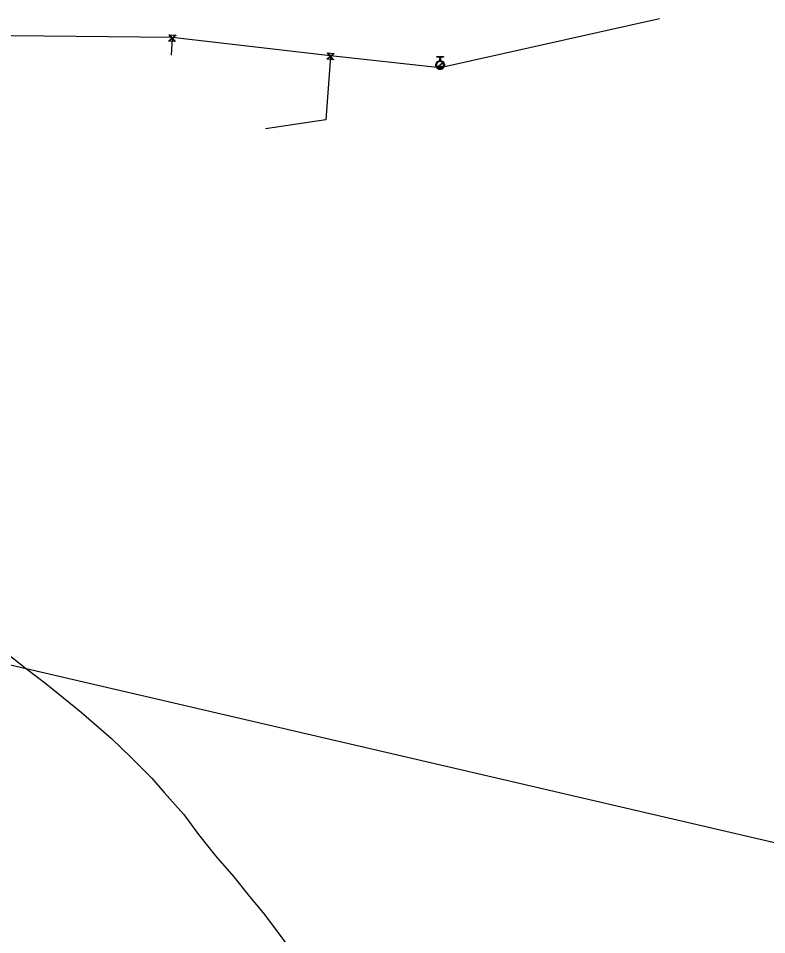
# Model space of a CAD drawing. Extents: x -643544 to -637295, y -1119190 to -1111715.
# Drawn here: x -638445.7 to -638273.2, y -1115711.1 to -1115499.7 of the extents above; entities that cross this region are included whole.
import ezdxf

# ---------------------------------------------------------------- set-up
doc = ezdxf.new("R2010")
doc.units = 0
for name, color, linetype in [('Default', 7, 'Continuous'), ('VP Hydrant', 7, 'Continuous'), ('VP Ochranné pásmo', 7, 'Continuous'), ('VP Přípojka', 7, 'Continuous'), ('VP Řad', 7, 'Continuous'), ('VP Šoupě', 7, 'Continuous')]:
    doc.layers.add(name, color=color, linetype=linetype)

msp = doc.modelspace()

# ---------------------------------------------------------------- linework, layer by layer
at = {"layer": 'Default'}
for points in [[(-638348.4, -1115509.5), (-638348.04, -1115509.53), (-638347.78, -1115509.79), (-638347.49, -1115510.09), (-638347.49, -1115510.5), (-638347.49, -1115510.92), (-638347.78, -1115511.21), (-638348.08, -1115511.5), (-638348.49, -1115511.5), (-638348.9, -1115511.5), (-638349.2, -1115511.21), (-638349.49, -1115510.92), (-638349.49, -1115510.5), (-638349.49, -1115510.09), (-638349.2, -1115509.79), (-638348.94, -1115509.53), (-638348.58, -1115509.5)], [(-638347.98, -1115509.86), (-638348.2, -1115509.69), (-638348.49, -1115509.69), (-638348.83, -1115509.69), (-638349.07, -1115509.92), (-638349.3, -1115510.16), (-638349.3, -1115510.5), (-638349.3, -1115510.79), (-638349.13, -1115511.01)], [(-638349, -1115511.14), (-638348.78, -1115511.31), (-638348.49, -1115511.31), (-638348.16, -1115511.31), (-638347.92, -1115511.07), (-638347.68, -1115510.84), (-638347.68, -1115510.5), (-638347.68, -1115510.21), (-638347.85, -1115509.99)]]:
    msp.add_open_spline(points, degree=3, dxfattribs=at)
at = {"layer": 'VP Hydrant'}
for points in [[(-638348.58, -1115509.5), (-638348.58, -1115508.68), (-638349.27, -1115508.68), (-638349.27, -1115508.5), (-638347.71, -1115508.5), (-638347.71, -1115508.68), (-638348.4, -1115508.68), (-638348.4, -1115509.5)], [(-638349.13, -1115511.01), (-638347.98, -1115509.86)], [(-638347.85, -1115509.99), (-638349, -1115511.14)]]:
    msp.add_lwpolyline(points, dxfattribs=at)
at = {"layer": 'VP Ochranné pásmo'}
msp.add_lwpolyline([(-640673.9, -1116644.49), (-640719.69, -1116499.94), (-640806.89, -1116216.93), (-640794.6, -1116211.18), (-640059.35, -1115952.48), (-639900.65, -1115940.63), (-639768.01, -1115980.92), (-639643.36, -1115951.39), (-639543.88, -1115856.01), (-639430.58, -1115724.69), (-639067.2, -1115618.24), (-638844.75, -1115596.27), (-638673.72, -1115596.27), (-638203.95, -1115705.48), (-637742.47, -1115986.45), (-637428.38, -1116015.53), (-637437.85, -1116110.32), (-637424.24, -1116205.9), (-637380.02, -1116486.32), (-637300.33, -1116650.72)], dxfattribs=at)
at = {"layer": 'VP Přípojka'}
for points in [[(-638410.23, -1115504.05), (-638410.24, -1115504.29), (-638410.47, -1115508.21)], [(-638373.76, -1115508.26), (-638373.78, -1115508.48), (-638374.85, -1115523.11), (-638388.74, -1115525.19)], [(-638348.47, -1115511.03), (-638348.48, -1115510.8), (-638348.49, -1115510.5)], [(-638449.64, -1115645.16), (-638443.86, -1115649.72), (-638439.35, -1115653.12), (-638431.25, -1115659.76), (-638424.25, -1115665.81), (-638419.71, -1115670.18), (-638414.95, -1115674.99), (-638412.1, -1115678.25), (-638407.6, -1115683.39), (-638404.2, -1115687.99), (-638400.26, -1115692.92), (-638396.08, -1115697.71), (-638392.72, -1115701.87), (-638388.99, -1115706.41), (-638386.09, -1115710.35), (-638382.98, -1115714.46)]]:
    msp.add_lwpolyline(points, dxfattribs=at)
at = {"layer": 'VP Řad'}
for points in [[(-638348.47, -1115511.03), (-638297.94, -1115499.71)], [(-638498.98, -1115503.16), (-638410.23, -1115504.05), (-638373.76, -1115508.26), (-638348.47, -1115511.03)]]:
    msp.add_lwpolyline(points, dxfattribs=at)
at = {"layer": 'VP Šoupě'}
for points in [[(-638410.94, -1115503.49), (-638409.44, -1115503.59), (-638409.44, -1115503.66), (-638409.54, -1115503.74), (-638410.18, -1115504.29), (-638409.54, -1115505.02), (-638409.54, -1115505.09), (-638411.04, -1115504.99), (-638411.04, -1115504.92), (-638410.3, -1115504.28), (-638410.85, -1115503.65), (-638410.94, -1115503.55), (-638410.94, -1115503.49)], [(-638409.69, -1115504.99), (-638410.24, -1115504.35), (-638410.88, -1115504.9), (-638409.69, -1115504.99)], [(-638410.79, -1115503.59), (-638410.24, -1115504.23), (-638409.6, -1115503.68), (-638410.79, -1115503.59)], [(-638374.46, -1115507.67), (-638372.97, -1115507.8), (-638372.97, -1115507.86), (-638373.08, -1115507.94), (-638373.72, -1115508.48), (-638373.09, -1115509.23), (-638373.1, -1115509.29), (-638374.59, -1115509.16), (-638374.59, -1115509.1), (-638373.84, -1115508.47), (-638374.38, -1115507.83), (-638374.47, -1115507.73), (-638374.46, -1115507.67)], [(-638373.24, -1115509.19), (-638373.78, -1115508.54), (-638374.43, -1115509.08), (-638373.24, -1115509.19)], [(-638374.31, -1115507.78), (-638373.77, -1115508.42), (-638373.13, -1115507.88), (-638374.31, -1115507.78)], [(-638349.23, -1115510.78), (-638347.73, -1115510.73), (-638347.73, -1115510.82), (-638349.23, -1115510.87), (-638349.23, -1115510.78)]]:
    msp.add_lwpolyline(points, dxfattribs=at)

doc.saveas('drawing.dxf')
